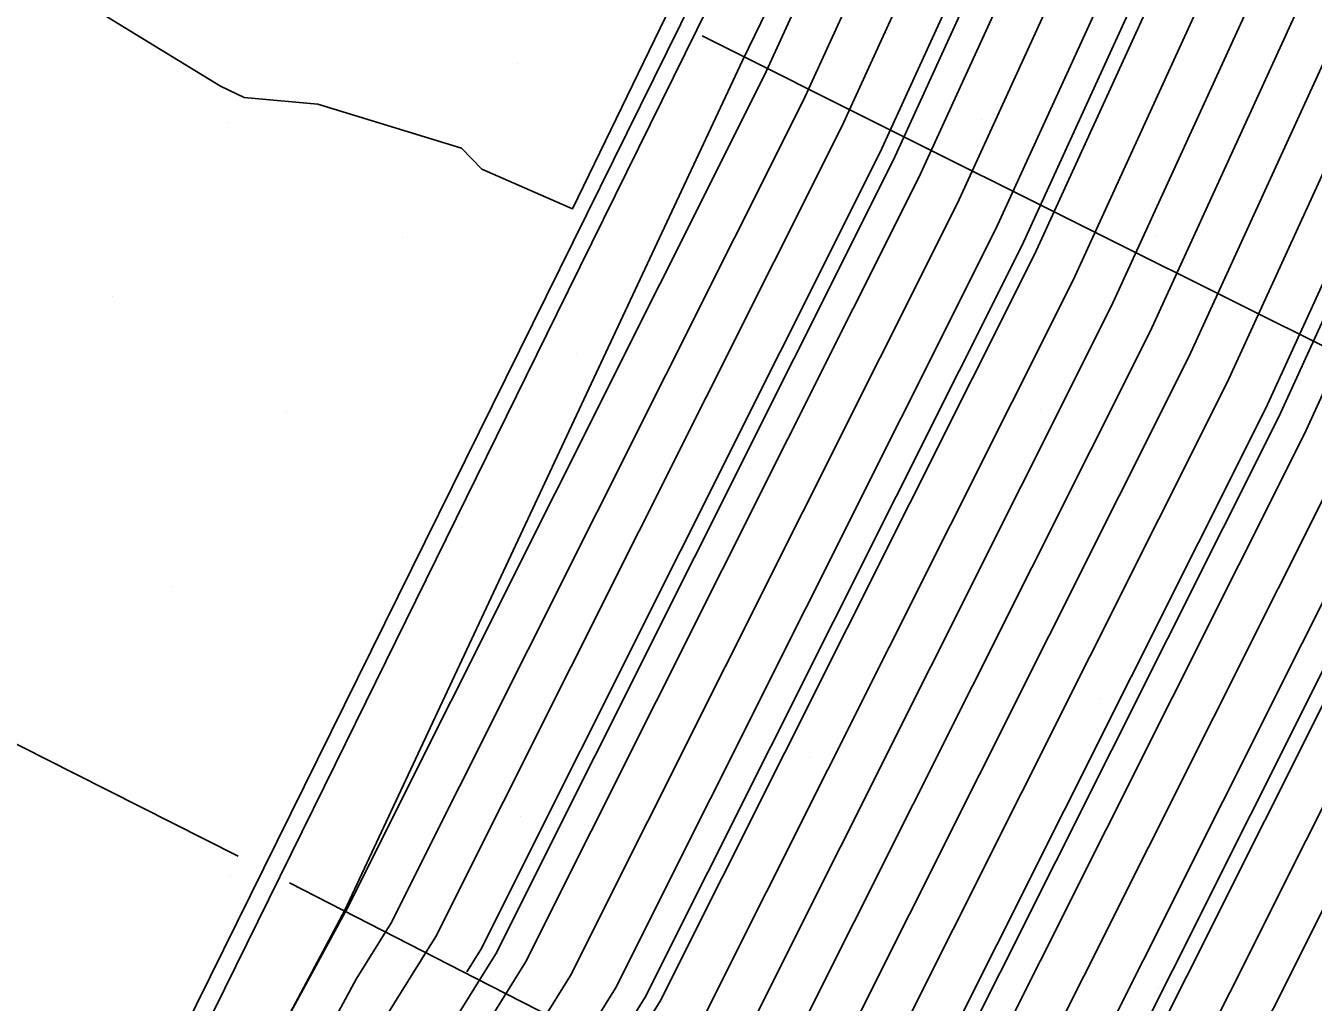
# Model space of a CAD drawing. Extents: x 2354170 to 2357230, y 866100 to 868290.
# Drawn here: x 2355624.16 to 2355639.56, y 867229.63 to 867241.32 of the extents above; entities that cross this region are included whole.
import ezdxf

# ---------------------------------------------------------------- set-up
doc = ezdxf.new("R2010")
doc.units = 0
for name, color, linetype in [('Default', 7, 'Continuous'), ('DTM Contours Major', 7, 'Continuous'), ('DTM Contours Minor', 7, 'Continuous'), ('Exist DTM Breakline', 7, 'Continuous'), ('Exist DTM Scan Elevation Point', 7, 'Continuous'), ('Exist Roads EOP', 7, 'Continuous'), ('Exist Structure Major Box Culvert or Tunnel Topo', 7, 'Continuous'), ('PH Exist DTM Breakline', 7, 'Continuous'), ('Scratch_Level_0', 7, 'Continuous'), ('Scratch_Level_4', 7, 'Continuous')]:
    doc.layers.add(name, color=color, linetype=linetype)

msp = doc.modelspace()

# ---------------------------------------------------------------- linework, layer by layer
at = {"layer": 'Default'}
for points in [[(2355637.117, 867228.092), (2355640.835, 867235.517), (2355644.217, 867242.91), (2355649.629, 867257.546), (2355650.233, 867258.745), (2355651.382, 867261.316), (2355651.002, 867263.174), (2355651.656, 867267.643), (2355650.323, 867272.93), (2355649.658, 867274.265), (2355642.538, 867279.687), (2355641.174, 867281.209), (2355639.979, 867281.969), (2355635.184, 867284.809), (2355629.979, 867287.785), (2355625.907, 867290.014), (2355619.979, 867293.478), (2355612.624, 867297.368), (2355609.978, 867298.759), (2355607.551, 867300.014), (2355606.734, 867300.432)], [(2355634.97, 867228.713), (2355638.991, 867236.742), (2355642.648, 867244.737), (2355646.794, 867255.949), (2355647.681, 867257.71), (2355649.367, 867261.483), (2355648.809, 867264.212), (2355649.181, 867266.751), (2355648.424, 867269.754), (2355647.364, 867271.881), (2355640.809, 867276.873), (2355639.14, 867277.343), (2355634.423, 867280.014), (2355629.979, 867282.555), (2355624.364, 867285.629), (2355620.389, 867287.584), (2355615.92, 867290.014), (2355609.978, 867293.137), (2355603.512, 867296.48), (2355600.794, 867297.554)], [(2355633.36, 867229.179), (2355637.608, 867237.661), (2355641.471, 867246.108), (2355644.668, 867254.752), (2355645.766, 867256.933), (2355647.856, 867261.609), (2355647.165, 867264.99), (2355647.325, 867266.081), (2355646.999, 867267.373), (2355645.643, 867270.094), (2355641.834, 867272.995), (2355638.105, 867274.044), (2355630.477, 867278.364), (2355629.317, 867278.788), (2355621.201, 867282.781), (2355611.061, 867288.294), (2355609.067, 867289.003), (2355600.136, 867292.531), (2355596.139, 867294.707)], [(2355631.75, 867229.646), (2355636.225, 867238.581), (2355640.295, 867247.478), (2355642.542, 867253.555), (2355643.852, 867256.157), (2355646.345, 867261.735), (2355645.636, 867265.201), (2355645.318, 867265.305), (2355644.889, 867266.368), (2355643.923, 867268.306), (2355642.859, 867269.116), (2355637.07, 867270.745), (2355631.892, 867273.677), (2355627.44, 867275.308), (2355622.012, 867277.978), (2355615.232, 867281.665), (2355605.555, 867285.108), (2355600.248, 867287.203), (2355595.024, 867290.048), (2355591.387, 867291.153)], [(2355629.603, 867230.267), (2355634.381, 867239.806), (2355638.726, 867249.305), (2355639.707, 867251.959), (2355641.3, 867255.121), (2355644.33, 867261.903), (2355644.072, 867263.165), (2355642.025, 867263.835), (2355641.688, 867264.67), (2355638.666, 867265.509), (2355635.689, 867266.346), (2355633.778, 867267.429), (2355624.936, 867270.668), (2355623.095, 867271.574), (2355620.793, 867272.825), (2355600.871, 867279.913), (2355600.397, 867280.101), (2355599.931, 867280.355), (2355596.684, 867281.341), (2355584.414, 867284.426)], [(2355630.676, 867229.956), (2355635.303, 867239.193), (2355639.51, 867248.392), (2355641.124, 867252.757), (2355642.576, 867255.639), (2355645.338, 867261.819), (2355644.854, 867264.183), (2355643.671, 867264.57), (2355642.793, 867266.745), (2355641.901, 867266.992), (2355636.38, 867268.546), (2355632.835, 867270.553), (2355626.188, 867272.988), (2355622.553, 867274.776), (2355618.013, 867277.245), (2355603.213, 867282.511)], [(2355630.14, 867230.112), (2355634.842, 867239.5), (2355639.118, 867248.849), (2355640.416, 867252.358), (2355641.938, 867255.38), (2355644.834, 867261.861), (2355644.463, 867263.674), (2355642.848, 867264.203), (2355642.241, 867265.707), (2355640.284, 867266.25), (2355636.035, 867267.446), (2355633.307, 867268.991), (2355625.562, 867271.828), (2355622.824, 867273.175), (2355619.403, 867275.035), (2355602.042, 867281.212)], [(2355632.823, 867229.335), (2355637.147, 867237.968), (2355641.079, 867246.565), (2355643.959, 867254.353), (2355645.128, 867256.674), (2355647.352, 867261.651), (2355646.617, 867265.249), (2355646.706, 867265.858), (2355646.524, 867266.579), (2355645.07, 867269.498), (2355642.176, 867271.702), (2355637.76, 867272.944), (2355630.949, 867276.801), (2355628.692, 867277.628), (2355621.471, 867281.18)], [(2355633.896, 867229.024), (2355638.069, 867237.355), (2355641.864, 867245.651), (2355645.377, 867255.151), (2355646.405, 867257.192), (2355648.36, 867261.567), (2355647.713, 867264.731), (2355647.944, 867266.305), (2355647.474, 867268.166), (2355646.217, 867270.69), (2355641.492, 867274.288), (2355638.45, 867275.143), (2355630.005, 867279.926)], [(2355634.433, 867228.869), (2355638.53, 867237.049), (2355642.256, 867245.194), (2355646.085, 867255.55), (2355647.043, 867257.451), (2355648.863, 867261.525), (2355648.261, 867264.471), (2355648.562, 867266.528), (2355647.949, 867268.96), (2355646.79, 867271.286), (2355641.151, 867275.58), (2355638.795, 867276.243), (2355632.137, 867280.014)], [(2355635.507, 867228.558), (2355639.452, 867236.436), (2355643.04, 867244.28), (2355647.503, 867256.348), (2355648.319, 867257.968), (2355649.871, 867261.441), (2355649.357, 867263.953), (2355649.8, 867266.974), (2355648.899, 867270.548), (2355647.937, 867272.477), (2355640.467, 867278.166), (2355639.486, 867278.442), (2355636.71, 867280.014)], [(2355636.58, 867228.247), (2355640.374, 867235.823), (2355643.825, 867243.367), (2355648.92, 867257.147), (2355649.595, 867258.486), (2355650.878, 867261.358), (2355650.453, 867263.434), (2355651.038, 867267.42), (2355649.848, 867272.136), (2355649.084, 867273.669), (2355640.909, 867279.895)], [(2355631.213, 867229.801), (2355635.764, 867238.887), (2355639.903, 867247.935), (2355641.833, 867253.156), (2355643.214, 867255.898), (2355645.841, 867261.777), (2355645.245, 867264.692), (2355644.494, 867264.938), (2355643.484, 867267.439), (2355643.349, 867267.71), (2355643.201, 867267.823), (2355636.725, 867269.645), (2355632.364, 867272.115), (2355626.814, 867274.148), (2355622.283, 867276.377), (2355616.622, 867279.455)], [(2355632.286, 867229.49), (2355636.686, 867238.274), (2355640.687, 867247.021), (2355643.25, 867253.954), (2355644.49, 867256.415), (2355646.849, 867261.693), (2355646.069, 867265.509), (2355646.087, 867265.635), (2355646.049, 867265.785), (2355644.496, 867268.902), (2355642.517, 867270.409), (2355637.415, 867271.845), (2355631.42, 867275.239), (2355628.066, 867276.468), (2355621.742, 867279.579)], [(2355636.043, 867228.403), (2355639.913, 867236.129), (2355643.432, 867243.824), (2355648.211, 867256.747), (2355648.957, 867258.227), (2355650.374, 867261.4), (2355649.905, 867263.693), (2355650.419, 867267.197), (2355649.373, 867271.342), (2355648.511, 867273.073), (2355640.125, 867279.459)], [(2355637.653, 867227.937), (2355641.296, 867235.21), (2355644.609, 867242.453), (2355650.337, 867257.945), (2355650.871, 867259.004), (2355651.885, 867261.274), (2355651.55, 867262.915), (2355652.275, 867267.866), (2355650.798, 867273.724), (2355650.231, 867274.861), (2355644.167, 867279.479)], [(2355638.19, 867227.781), (2355641.757, 867234.904), (2355645.001, 867241.996), (2355651.046, 867258.344), (2355651.509, 867259.262), (2355652.389, 867261.232), (2355652.098, 867262.656), (2355652.894, 867268.09), (2355651.273, 867274.518), (2355650.805, 867275.457), (2355645.796, 867279.271)], [(2355629.066, 867230.422), (2355633.92, 867240.113), (2355638.334, 867249.762), (2355638.998, 867251.559), (2355640.662, 867254.863), (2355643.827, 867261.945), (2355643.681, 867262.656), (2355641.202, 867263.467), (2355641.135, 867263.633), (2355637.049, 867264.767), (2355635.344, 867265.247), (2355634.25, 867265.866), (2355624.311, 867269.508), (2355623.365, 867269.973), (2355622.184, 867270.615), (2355608.907, 867275.339), (2355602.309, 867276.729), (2355601.127, 867277.177), (2355599.737, 867277.663), (2355597.999, 867278.256), (2355595.765, 867279.024)], [(2355627.993, 867230.733), (2355632.998, 867240.725), (2355637.549, 867250.676), (2355637.581, 867250.761), (2355639.386, 867254.345)], [(2355628.53, 867230.578), (2355633.459, 867240.419), (2355637.942, 867250.219), (2355638.29, 867251.16)], [(2355592.541, 867247.646), (2355594.292, 867246.36), (2355596.389, 867244.406), (2355596.694, 867244.163), (2355601.457, 867241.239), (2355602.104, 867240.596), (2355606.899, 867237.629), (2355608.921, 867234.577), (2355610.654, 867228.114), (2355610.875, 867227.972), (2355610.993, 867227.895), (2355611.034, 867227.875), (2355611.677, 867227.524), (2355621.431, 867221.715), (2355622.363, 867221.382), (2355624.555, 867224.545), (2355627.063, 867229.018), (2355627.982, 867230.714), (2355627.993, 867230.733)], [(2355614.218, 867247.705), (2355615.689, 867246.356), (2355616.505, 867245.333), (2355617.417, 867244.437), (2355618.713, 867243.349), (2355620.2, 867244.381), (2355620.329, 867244.361), (2355620.377, 867244.333), (2355622.461, 867243.314), (2355622.578, 867243.177), (2355622.766, 867243.171), (2355624.548, 867241.862), (2355624.625, 867241.739), (2355626.49, 867240.593), (2355626.776, 867240.46), (2355627.657, 867240.381), (2355629.373, 867239.854), (2355629.617, 867239.6), (2355630.699, 867239.125), (2355632.402, 867242.64)], [(2355590.536, 867245.318), (2355594.178, 867242.416), (2355597.847, 867240.163), (2355602.241, 867235.802), (2355605.224, 867233.956), (2355606.482, 867232.057), (2355607.56, 867228.036), (2355609.963, 867226.496), (2355611.245, 867225.663), (2355611.688, 867225.448), (2355618.665, 867221.642), (2355619.04, 867221.418), (2355622.352, 867220.234), (2355623.236, 867221.51), (2355624.869, 867224.363), (2355625.059, 867224.502), (2355625.199, 867224.528), (2355628.115, 867229.911), (2355628.53, 867230.578)], [(2355591.662, 867240.669), (2355594.238, 867239.088), (2355602.378, 867231.007), (2355603.549, 867230.283), (2355604.043, 867229.537), (2355604.466, 867227.959), (2355609.051, 867225.02), (2355611.497, 867223.431), (2355612.342, 867223.02), (2355616.159, 867220.938), (2355618.674, 867220.369), (2355620.676, 867220.226), (2355622.472, 867219.406), (2355622.419, 867219.565), (2355622.457, 867219.568), (2355624.808, 867223.675), (2355625.2, 867223.962), (2355625.491, 867224.017), (2355628.249, 867229.107), (2355629.066, 867230.422)], [(2355586.101, 867235.122), (2355599.254, 867225.878), (2355602.024, 867224.72), (2355606.961, 867221.579), (2355609.991, 867219.374), (2355612.518, 867218.595), (2355613.544, 867218.096), (2355617.827, 867217.127), (2355621.401, 867216.872), (2355622.954, 867218.632), (2355622.849, 867218.95), (2355623.11, 867218.965), (2355624.623, 867221.609), (2355625.624, 867222.342), (2355626.367, 867222.481), (2355628.651, 867226.697), (2355630.676, 867229.956)], [(2355589.219, 867234.753), (2355600.619, 867226.741), (2355602.212, 867226.075), (2355607.604, 867222.644), (2355610.913, 867220.236), (2355612.128, 867219.862), (2355613.285, 867219.3), (2355618.11, 867218.208), (2355622.135, 867217.92), (2355622.847, 867218.727), (2355622.706, 867219.155), (2355622.892, 867219.166), (2355624.685, 867222.298), (2355625.483, 867222.882), (2355626.075, 867222.993), (2355628.517, 867227.5), (2355630.14, 867230.112)], [(2355586.671, 867232.899), (2355597.889, 867225.015), (2355601.835, 867223.365), (2355606.317, 867220.513), (2355609.069, 867218.511), (2355612.908, 867217.329), (2355613.804, 867216.893), (2355617.545, 867216.046), (2355620.667, 867215.824), (2355623.061, 867218.536), (2355622.992, 867218.745), (2355623.327, 867218.764), (2355624.561, 867220.921), (2355625.766, 867221.802), (2355626.659, 867221.97), (2355628.784, 867225.893), (2355631.213, 867229.801)], [(2355629.435, 867229.997), (2355629.603, 867230.267)], [(2355588.06, 867230.1), (2355596.524, 867224.151), (2355601.647, 867222.01), (2355605.674, 867219.448), (2355608.146, 867217.649), (2355613.297, 867216.063), (2355614.064, 867215.69), (2355617.263, 867214.966), (2355619.933, 867214.775), (2355623.168, 867218.441), (2355623.135, 867218.54), (2355623.545, 867218.563), (2355624.5, 867220.232), (2355625.907, 867221.263), (2355626.951, 867221.458), (2355628.918, 867225.09), (2355631.75, 867229.646)]]:
    msp.add_lwpolyline(points, dxfattribs=at)
at = {"layer": 'DTM Contours Major'}
for points in [[(2355629.782, 867230.215), (2355634.535, 867239.704), (2355638.857, 867249.153), (2355639.943, 867252.092), (2355641.513, 867255.208), (2355644.498, 867261.889), (2355644.202, 867263.335), (2355642.3, 867263.958), (2355641.872, 867265.016), (2355639.206, 867265.756), (2355635.804, 867266.713), (2355633.621, 867267.949), (2355625.145, 867271.055), (2355623.004, 867272.108), (2355620.33, 867273.562), (2355601.262, 867280.346), (2355600.385, 867280.693), (2355599.522, 867281.162), (2355593.515, 867282.987), (2355585.05, 867285.115)], [(2355620.764, 867218.752), (2355622.625, 867218.619), (2355622.776, 867218.791), (2355622.61, 867219.292), (2355622.747, 867219.3), (2355624.726, 867222.757), (2355625.389, 867223.242), (2355625.88, 867223.334), (2355628.428, 867228.036), (2355629.782, 867230.215)]]:
    msp.add_lwpolyline(points, dxfattribs=at)
at = {"layer": 'DTM Contours Minor'}
for points in [[(2355631.571, 867229.697), (2355636.072, 867238.683), (2355640.164, 867247.63), (2355642.306, 867253.422), (2355643.64, 867256.07), (2355646.177, 867261.749), (2355645.506, 867265.032), (2355645.043, 867265.183), (2355644.42, 867266.725), (2355643.732, 867268.107), (2355642.973, 867268.685), (2355636.955, 867270.378), (2355632.049, 867273.156), (2355627.231, 867274.922), (2355622.103, 867277.445), (2355615.695, 867280.928)], [(2355635.149, 867228.662), (2355639.145, 867236.64), (2355642.779, 867244.585), (2355647.03, 867256.082), (2355647.893, 867257.796), (2355649.535, 867261.469), (2355648.992, 867264.125), (2355649.387, 867266.825), (2355648.582, 867270.019), (2355647.555, 867272.08), (2355640.695, 867277.304), (2355639.256, 867277.709), (2355635.186, 867280.014)], [(2355636.938, 867228.144), (2355640.682, 867235.619), (2355644.086, 867243.062), (2355649.393, 867257.413), (2355650.02, 867258.658), (2355651.214, 867261.33), (2355650.819, 867263.261), (2355651.45, 867267.569), (2355650.165, 867272.665), (2355649.467, 867274.066), (2355641.995, 867279.757)], [(2355633.36, 867229.179), (2355637.608, 867237.661), (2355641.471, 867246.108), (2355644.668, 867254.752), (2355645.766, 867256.933), (2355647.856, 867261.609), (2355647.165, 867264.99), (2355647.325, 867266.081), (2355646.999, 867267.373), (2355645.643, 867270.094), (2355641.834, 867272.995), (2355638.105, 867274.044), (2355630.477, 867278.364), (2355629.317, 867278.788)], [(2355627.993, 867230.733), (2355632.998, 867240.725), (2355637.549, 867250.676), (2355637.581, 867250.761), (2355639.386, 867254.345)], [(2355592.541, 867247.646), (2355594.292, 867246.36), (2355596.389, 867244.406), (2355596.694, 867244.163), (2355601.457, 867241.239), (2355602.104, 867240.596), (2355606.899, 867237.629), (2355608.921, 867234.577), (2355610.654, 867228.114), (2355610.875, 867227.972), (2355610.993, 867227.895), (2355611.034, 867227.875), (2355611.677, 867227.524), (2355621.431, 867221.715), (2355622.363, 867221.382), (2355624.555, 867224.545), (2355627.063, 867229.018), (2355627.982, 867230.714), (2355627.993, 867230.733)], [(2355588.286, 867230.549), (2355596.979, 867224.439), (2355601.71, 867222.462), (2355605.889, 867219.803), (2355608.454, 867217.937), (2355613.167, 867216.485), (2355613.977, 867216.091), (2355617.357, 867215.326), (2355620.178, 867215.125), (2355623.132, 867218.473), (2355623.087, 867218.609), (2355623.472, 867218.63), (2355624.52, 867220.462), (2355625.86, 867221.443), (2355626.853, 867221.628), (2355628.874, 867225.357), (2355631.571, 867229.697)]]:
    msp.add_lwpolyline(points, dxfattribs=at)
at = {"layer": 'Exist DTM Breakline'}
msp.add_lwpolyline([(2355591.278, 867249.267), (2355593.51, 867248.142), (2355595.742, 867247.016), (2355597.975, 867245.891), (2355600.207, 867244.765), (2355602.439, 867243.638), (2355604.67, 867242.512), (2355606.902, 867241.385), (2355609.134, 867240.258), (2355611.365, 867239.131), (2355613.597, 867238.004), (2355615.828, 867236.877), (2355618.059, 867235.749), (2355620.291, 867234.622), (2355622.522, 867233.494), (2355624.753, 867232.366), (2355626.701, 867231.382)], dxfattribs=at)
at = {"layer": 'Exist DTM Scan Elevation Point'}
for p, q in [((2355630.043, 867240.867), (2355630.043, 867240.867)), ((2355626.578, 867240.161), (2355626.578, 867240.161)), ((2355628.663, 867238.782), (2355628.663, 867238.782)), ((2355625.199, 867238.076), (2355625.199, 867238.076)), ((2355630.748, 867237.402), (2355630.748, 867237.402)), ((2355627.284, 867236.697), (2355627.284, 867236.697)), ((2355629.369, 867235.317), (2355629.369, 867235.317)), ((2355625.904, 867234.612), (2355625.904, 867234.612)), ((2355627.989, 867233.232), (2355627.989, 867233.232)), ((2355624.525, 867232.527), (2355624.525, 867232.527)), ((2355626.61, 867231.147), (2355626.61, 867231.147))]:
    msp.add_line(p, q, dxfattribs=at)
at = {"layer": 'Exist Roads EOP'}
msp.add_line((2355622.367, 867221.831), (2355641.506, 867260.616), dxfattribs=at)
at = {"layer": 'Exist Structure Major Box Culvert or Tunnel Topo'}
msp.add_lwpolyline([(2355622.569, 867221.72), (2355625.217, 867227.103), (2355627.865, 867232.486), (2355630.514, 867237.869), (2355633.162, 867243.253), (2355635.81, 867248.637), (2355638.459, 867254.02), (2355641.107, 867259.403), (2355641.664, 867260.536)], dxfattribs=at)
at = {"layer": 'PH Exist DTM Breakline'}
msp.add_lwpolyline([(2355618.944, 867221.407), (2355622.346, 867219.67), (2355624.927, 867225.006), (2355627.978, 867230.737), (2355632.733, 867240.902), (2355637.51, 867250.722)], dxfattribs=at)
at = {"layer": 'Scratch_Level_0'}
for p, q in [((2355639.056, 867240.898), (2355639.056, 867240.898)), ((2355635.592, 867240.193), (2355635.592, 867240.193)), ((2355632.128, 867239.487), (2355632.128, 867239.487)), ((2355637.677, 867238.813), (2355637.677, 867238.813)), ((2355634.213, 867238.108), (2355634.213, 867238.108)), ((2355636.298, 867236.728), (2355636.298, 867236.728)), ((2355632.833, 867236.023), (2355632.833, 867236.023)), ((2355638.383, 867235.349), (2355638.383, 867235.349)), ((2355634.918, 867234.643), (2355634.918, 867234.643)), ((2355631.454, 867233.938), (2355631.454, 867233.938)), ((2355637.003, 867233.264), (2355637.003, 867233.264)), ((2355633.539, 867232.558), (2355633.539, 867232.558)), ((2355639.088, 867231.885), (2355639.088, 867231.885)), ((2355630.074, 867231.853), (2355630.074, 867231.853)), ((2355635.624, 867231.179), (2355635.624, 867231.179)), ((2355632.159, 867230.473), (2355632.159, 867230.473)), ((2355628.695, 867229.768), (2355628.695, 867229.768)), ((2355637.709, 867229.8), (2355637.709, 867229.8))]:
    msp.add_line(p, q, dxfattribs=at)
at = {"layer": 'Scratch_Level_4'}
for points in [[(2355632.252, 867241.195), (2355634.488, 867240.078), (2355636.724, 867238.961), (2355638.961, 867237.844), (2355641.198, 867236.729), (2355643.436, 867235.615), (2355645.675, 867234.501), (2355647.913, 867233.389), (2355650.153, 867232.278), (2355652.392, 867231.167), (2355654.632, 867230.056), (2355656.872, 867228.946), (2355659.111, 867227.834), (2355661.35, 867226.722), (2355663.588, 867225.609), (2355665.827, 867224.496), (2355668.065, 867223.383), (2355670.303, 867222.269), (2355672.541, 867221.155), (2355674.779, 867220.04), (2355677.016, 867218.923), (2355679.252, 867217.806), (2355681.488, 867216.688), (2355683.723, 867215.569)], [(2355627.317, 867231.065), (2355629.541, 867229.924), (2355631.766, 867228.784), (2355633.994, 867227.649), (2355636.222, 867226.516), (2355638.453, 867225.388), (2355640.686, 867224.263), (2355642.92, 867223.142), (2355645.156, 867222.025), (2355647.394, 867220.911), (2355649.633, 867219.799), (2355651.874, 867218.691), (2355654.115, 867217.583), (2355656.359, 867216.48), (2355658.602, 867215.377), (2355660.846, 867214.275), (2355663.09, 867213.173), (2355665.335, 867212.073), (2355667.579, 867210.971), (2355669.823, 867209.869), (2355672.067, 867208.767), (2355674.31, 867207.664)]]:
    msp.add_lwpolyline(points, dxfattribs=at)

doc.saveas('drawing.dxf')
